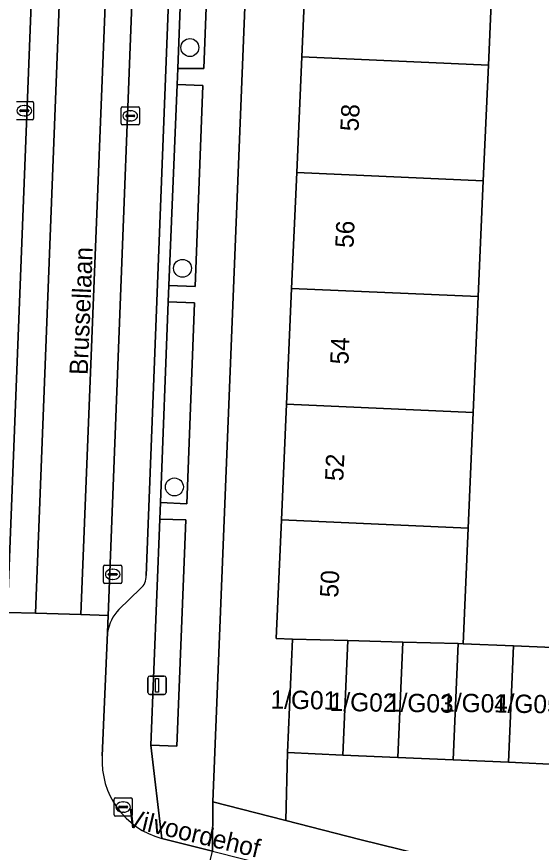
# Model space of a CAD drawing. Extents: x 160732 to 162107, y 387428 to 388479.
# Drawn here: x 161780.73 to 161809.4, y 388002.74 to 388047.91 of the extents above; entities that cross this region are included whole.
import ezdxf

# ---------------------------------------------------------------- set-up
doc = ezdxf.new("R2010")
doc.units = 0
for name, color, linetype in [('IMGEO_Boom', 7, 'Continuous'), ('IMGEO_Erf', 7, 'Continuous'), ('IMGEO_Groenvoorziening', 7, 'Continuous'), ('IMGEO_Kolk', 7, 'Continuous'), ('IMGEO_Lichtmast', 7, 'Continuous'), ('IMGEO_Openbare_ruimte_label', 7, 'Continuous'), ('IMGEO_Pand', 7, 'Continuous'), ('IMGEO_Pand_nummerreeks', 7, 'Continuous'), ('IMGEO_Parkeervlak_open', 7, 'Continuous'), ('IMGEO_Rijbaan_lokaal_gesloten', 7, 'Continuous'), ('IMGEO_Rijbaan_lokaal_open', 7, 'Continuous'), ('IMGEO_Voetpad_open', 7, 'Continuous')]:
    doc.layers.add(name, color=color, linetype=linetype)

msp = doc.modelspace()

# ---------------------------------------------------------------- linework, layer by layer
at = {"layer": 'IMGEO_Boom'}
for centre in [(161790.199, 388046.213), (161789.797, 388034.157), (161789.354, 388022.217)]:
    msp.add_circle(centre, 0.489, dxfattribs=at)
at = {"layer": 'IMGEO_Erf'}
for points in [[(161793.791, 388062.906), (161791.453, 388005.02), (161795.375, 388004.014), (161795.445, 388003.996), (161795.534, 388007.706), (161795.805, 388013.904), (161794.921, 388013.942), (161795.204, 388020.412), (161795.48, 388026.735), (161795.756, 388033.059), (161796.033, 388039.383), (161796.309, 388045.706), (161796.585, 388052.031)], [(161806.782, 388051.586), (161806.505, 388045.261), (161806.229, 388038.937), (161805.952, 388032.613), (161805.676, 388026.29), (161805.4, 388019.966), (161805.124, 388013.655), (161807.873, 388013.535), (161810.888, 388013.403)]]:
    msp.add_lwpolyline(points, dxfattribs=at)
at = {"layer": 'IMGEO_Groenvoorziening'}
for points in [[(161790.96, 388045.063), (161791.388, 388056.028), (161789.963, 388056.061), (161789.536, 388045.067)], [(161789.053, 388033.211), (161790.495, 388033.165), (161790.903, 388044.149), (161789.503, 388044.195)], [(161790.025, 388021.299), (161790.453, 388032.279), (161789.015, 388032.329), (161788.6, 388021.365)], [(161788.07, 388008.12), (161789.484, 388008.054), (161789.977, 388020.415), (161788.56, 388020.463)]]:
    msp.add_lwpolyline(points, close=True, dxfattribs=at)
at = {"layer": 'IMGEO_Kolk'}
for p, q in [((161780.731, 388043.264), (161781.583, 388043.264)), ((161780.958, 388042.807), (161781.356, 388042.807)), ((161781.144, 388043.044), (161781.169, 388043.044)), ((161781.657, 388043.19), (161781.657, 388042.338)), ((161786.442, 388042.059), (161786.442, 388042.911)), ((161786.517, 388042.985), (161787.369, 388042.985)), ((161787.443, 388042.911), (161787.443, 388042.059)), ((161780.915, 388042.758), (161780.915, 388042.77)), ((161781.353, 388042.721), (161780.955, 388042.721)), ((161781.167, 388042.484), (161781.142, 388042.484)), ((161781.399, 388042.77), (161781.399, 388042.758)), ((161786.701, 388042.479), (161786.701, 388042.491)), ((161787.139, 388042.442), (161786.741, 388042.442)), ((161786.744, 388042.528), (161787.142, 388042.528)), ((161786.93, 388042.765), (161786.955, 388042.765)), ((161787.185, 388042.491), (161787.185, 388042.479)), ((161781.583, 388042.264), (161780.731, 388042.264)), ((161787.369, 388041.985), (161786.517, 388041.985)), ((161786.953, 388042.205), (161786.928, 388042.205)), ((161785.483, 388017.015), (161785.483, 388017.867)), ((161785.558, 388017.941), (161786.41, 388017.941)), ((161785.971, 388017.721), (161785.996, 388017.721)), ((161786.484, 388017.867), (161786.484, 388017.015)), ((161785.742, 388017.435), (161785.742, 388017.447)), ((161786.18, 388017.398), (161785.782, 388017.398)), ((161785.785, 388017.484), (161786.183, 388017.484)), ((161785.994, 388017.161), (161785.969, 388017.161)), ((161786.226, 388017.447), (161786.226, 388017.435)), ((161786.41, 388016.941), (161785.558, 388016.941)), ((161786.055, 388004.306), (161786.055, 388005.158)), ((161786.13, 388005.232), (161786.982, 388005.232)), ((161786.543, 388005.012), (161786.568, 388005.012)), ((161787.056, 388005.158), (161787.056, 388004.306)), ((161786.314, 388004.726), (161786.314, 388004.738)), ((161786.752, 388004.689), (161786.354, 388004.689)), ((161786.357, 388004.775), (161786.755, 388004.775)), ((161786.566, 388004.452), (161786.541, 388004.452)), ((161786.798, 388004.738), (161786.798, 388004.726)), ((161786.982, 388004.232), (161786.13, 388004.232))]:
    msp.add_line(p, q, dxfattribs=at)
for points in [[(161780.731, 388043.264), (161781.583, 388043.264)], [(161781.657, 388043.19), (161781.657, 388042.338)], [(161786.442, 388042.059), (161786.442, 388042.911)], [(161786.517, 388042.985), (161787.369, 388042.985)], [(161787.443, 388042.911), (161787.443, 388042.059)], [(161781.583, 388042.264), (161780.731, 388042.264)], [(161787.369, 388041.985), (161786.517, 388041.985)], [(161785.483, 388017.015), (161785.483, 388017.867)], [(161785.558, 388017.941), (161786.41, 388017.941)], [(161786.484, 388017.867), (161786.484, 388017.015)], [(161786.41, 388016.941), (161785.558, 388016.941)], [(161786.055, 388004.306), (161786.055, 388005.158)], [(161786.13, 388005.232), (161786.982, 388005.232)], [(161787.056, 388005.158), (161787.056, 388004.306)], [(161786.982, 388004.232), (161786.13, 388004.232)]]:
    msp.add_lwpolyline(points, dxfattribs=at)
for centre, radius, start, end in [((161781.581, 388043.188), 0.0765, 1.552, 88.448), ((161781.581, 388043.188), 0.0765, 1.552, 88.448), ((161780.955, 388042.767), 0.0403, 85.8775, 175.7526), ((161781.36, 388042.769), 0.0386, 1.7309, 96.639), ((161786.519, 388042.909), 0.0765, 91.552, 178.448), ((161786.519, 388042.909), 0.0765, 91.552, 178.448), ((161787.367, 388042.909), 0.0765, 1.552, 88.448), ((161787.367, 388042.909), 0.0765, 1.552, 88.448), ((161780.952, 388042.757), 0.0366, 178.938, 274.7102), ((161781.356, 388042.764), 0.043, 264.8664, 352.4533), ((161786.741, 388042.488), 0.0403, 85.8775, 175.7526), ((161786.738, 388042.478), 0.0366, 178.938, 274.7102), ((161787.142, 388042.485), 0.043, 264.8664, 352.4533), ((161787.146, 388042.49), 0.0386, 1.7309, 96.639), ((161781.581, 388042.34), 0.0765, 271.552, 358.448), ((161781.581, 388042.34), 0.0765, 271.552, 358.448), ((161786.519, 388042.061), 0.0765, 181.552, 268.448), ((161786.519, 388042.061), 0.0765, 181.552, 268.448), ((161787.367, 388042.061), 0.0765, 271.552, 358.448), ((161787.367, 388042.061), 0.0765, 271.552, 358.448), ((161785.56, 388017.865), 0.0765, 91.552, 178.448), ((161785.56, 388017.865), 0.0765, 91.552, 178.448), ((161786.408, 388017.865), 0.0765, 1.552, 88.448), ((161786.408, 388017.865), 0.0765, 1.552, 88.448), ((161785.782, 388017.444), 0.0403, 85.8775, 175.7526), ((161785.779, 388017.434), 0.0366, 178.938, 274.7102), ((161786.183, 388017.441), 0.043, 264.8664, 352.4533), ((161786.187, 388017.446), 0.0386, 1.7309, 96.639), ((161785.56, 388017.017), 0.0765, 181.552, 268.448), ((161785.56, 388017.017), 0.0765, 181.552, 268.448), ((161786.408, 388017.017), 0.0765, 271.552, 358.448), ((161786.408, 388017.017), 0.0765, 271.552, 358.448), ((161786.132, 388005.156), 0.0765, 91.552, 178.448), ((161786.132, 388005.156), 0.0765, 91.552, 178.448), ((161786.98, 388005.156), 0.0765, 1.552, 88.448), ((161786.98, 388005.156), 0.0765, 1.552, 88.448), ((161786.354, 388004.735), 0.0403, 85.8775, 175.7526), ((161786.351, 388004.725), 0.0366, 178.938, 274.7102), ((161786.755, 388004.732), 0.043, 264.8664, 352.4533), ((161786.759, 388004.737), 0.0386, 1.7309, 96.639), ((161786.132, 388004.308), 0.0765, 181.552, 268.448), ((161786.132, 388004.308), 0.0765, 181.552, 268.448), ((161786.98, 388004.308), 0.0765, 271.552, 358.448), ((161786.98, 388004.308), 0.0765, 271.552, 358.448)]:
    msp.add_arc(centre, radius, start, end, dxfattribs=at)
for centre, major_axis, ratio, start_param, end_param in [((161781.143, 388042.764), (-0.387, 0.002), 0.722429, 4.712389, 7.853982), ((161781.168, 388042.764), (-0.39, 0.002), 0.717154, 1.570796, 4.712389), ((161786.929, 388042.485), (-0.387, 0.002), 0.722429, 4.712389, 7.853982), ((161786.954, 388042.485), (-0.39, 0.002), 0.717154, 1.570796, 4.712389), ((161785.97, 388017.441), (-0.387, 0.002), 0.722429, 4.712389, 7.853982), ((161785.995, 388017.441), (-0.39, 0.002), 0.717154, 1.570796, 4.712389), ((161786.542, 388004.732), (-0.387, 0.002), 0.722429, 4.712389, 7.853982), ((161786.567, 388004.732), (-0.39, 0.002), 0.717154, 1.570796, 4.712389)]:
    msp.add_ellipse(centre, major_axis=major_axis, ratio=ratio, start_param=start_param, end_param=end_param, dxfattribs=at)
at = {"layer": 'IMGEO_Lichtmast'}
for p, q in [((161787.91, 388010.987), (161787.91, 388011.787)), ((161787.91, 388011.787), (161787.91, 388010.987)), ((161788.01, 388011.887), (161788.8, 388011.887)), ((161788.8, 388011.887), (161788.01, 388011.887)), ((161788.9, 388011.787), (161788.9, 388010.987)), ((161788.9, 388010.987), (161788.9, 388011.787)), ((161788.8, 388010.887), (161788.01, 388010.887)), ((161788.01, 388010.887), (161788.8, 388010.887))]:
    msp.add_line(p, q, dxfattribs=at)
msp.add_lwpolyline([(161788.33, 388011.762), (161788.48, 388011.762), (161788.48, 388011.012), (161788.33, 388011.012), (161788.33, 388011.762)], dxfattribs=at)
for centre, start, end in [((161788.01, 388011.787), 90, 180), ((161788.01, 388011.787), 90, 180), ((161788.8, 388011.787), 0, 90), ((161788.8, 388011.787), 360, 90), ((161788.01, 388010.987), 180, 270), ((161788.01, 388010.987), 180, 270), ((161788.8, 388010.987), 270, 0), ((161788.8, 388010.987), 270, 0)]:
    msp.add_arc(centre, 0.1, start, end, dxfattribs=at)
at = {"layer": 'IMGEO_Pand'}
for points in [[(161796.585, 388052.031), (161796.309, 388045.706), (161806.505, 388045.261), (161806.782, 388051.586)], [(161806.229, 388038.937), (161806.505, 388045.261), (161796.309, 388045.706), (161796.033, 388039.383)], [(161805.952, 388032.613), (161806.229, 388038.937), (161796.033, 388039.383), (161795.756, 388033.059)], [(161795.756, 388033.059), (161795.48, 388026.735), (161805.676, 388026.29), (161805.952, 388032.613)], [(161805.4, 388019.966), (161805.676, 388026.29), (161795.48, 388026.735), (161795.204, 388020.412)], [(161805.124, 388013.655), (161805.4, 388019.966), (161795.204, 388020.412), (161794.921, 388013.942), (161795.805, 388013.904), (161798.823, 388013.823), (161801.84, 388013.743), (161804.858, 388013.662)], [(161798.549, 388007.574), (161798.823, 388013.823), (161795.805, 388013.904), (161795.534, 388007.706)], [(161801.565, 388007.442), (161801.84, 388013.743), (161798.823, 388013.823), (161798.549, 388007.574)], [(161804.58, 388007.31), (161804.858, 388013.662), (161801.84, 388013.743), (161801.565, 388007.442)], [(161807.595, 388007.179), (161807.873, 388013.535), (161805.124, 388013.655), (161804.858, 388013.662), (161804.58, 388007.31)], [(161810.61, 388007.047), (161810.888, 388013.403), (161807.873, 388013.535), (161807.595, 388007.179)]]:
    msp.add_lwpolyline(points, close=True, dxfattribs=at)
at = {"layer": 'IMGEO_Parkeervlak_open'}
for points in [[(161780.233, 388015.556), (161782.224, 388066.272)], [(161787.654, 388064.619), (161785.74, 388015.2), (161785.704, 388014.27)], [(161787.818, 388017.378), (161789.52, 388061.4)], [(161786.323, 388015.529), (161787.5, 388016.664)]]:
    msp.add_lwpolyline(points, dxfattribs=at)
for centre, radius, start, end in [((161786.921, 388017.35), 0.898, 310.1799, 1.8058), ((161787.95, 388013.947), 2.269, 135.8138, 171.8232)]:
    msp.add_arc(centre, radius, start, end, dxfattribs=at)
at = {"layer": 'IMGEO_Rijbaan_lokaal_gesloten'}
for points in [[(161782.228, 388066.386), (161782.224, 388066.272), (161780.233, 388015.556), (161780.226, 388015.365), (161781.771, 388015.325), (161783.76, 388066.306)], [(161787.728, 388066.097), (161783.76, 388066.306), (161781.771, 388015.325), (161784.247, 388015.257), (161786.271, 388065.871), (161787.714, 388065.813)], [(161787.714, 388065.813), (161786.271, 388065.871), (161784.247, 388015.257), (161785.74, 388015.2), (161787.654, 388064.619)]]:
    msp.add_lwpolyline(points, close=True, dxfattribs=at)
for points in [[(161785.414, 388007.524), (161785.704, 388014.27), (161785.74, 388015.2), (161784.247, 388015.257), (161781.771, 388015.325), (161780.226, 388015.365), (161780.129, 388012.872)], [(161789.4, 387997.574), (161790.241, 387997.367), (161791.432, 388002.329), (161788.663, 388003.024)]]:
    msp.add_lwpolyline(points, dxfattribs=at)
msp.add_arc((161789.765, 388007.242), 4.36, 176.2935, 255.365, dxfattribs=at)
at = {"layer": 'IMGEO_Rijbaan_lokaal_open'}
msp.add_lwpolyline([(161818.194, 388006.715), (161818.194, 388006.724), (161816.641, 388006.783), (161813.626, 388006.915), (161810.61, 388007.047), (161807.595, 388007.179), (161804.58, 388007.31), (161801.565, 388007.442), (161798.549, 388007.574), (161795.534, 388007.706), (161795.445, 388003.996), (161799.482, 388002.961), (161811.548, 388000), (161817.854, 387998.478), (161818.003, 388001.956)], close=True, dxfattribs=at)
at = {"layer": 'IMGEO_Voetpad_open'}
for points in [[(161788.56, 388020.463), (161788.6, 388021.365), (161789.015, 388032.329), (161789.053, 388033.211), (161789.503, 388044.195), (161789.536, 388045.067), (161789.963, 388056.061), (161789.986, 388056.974), (161790.31, 388065.454), (161787.714, 388065.813), (161787.654, 388064.619)], [(161789.52, 388061.4), (161787.818, 388017.378)], [(161788.663, 388003.024), (161788.07, 388008.12), (161788.56, 388020.463)], [(161787.5, 388016.664), (161786.323, 388015.529)], [(161785.704, 388014.27), (161785.414, 388007.524)], [(161811.548, 388000), (161799.482, 388002.961), (161795.445, 388003.996), (161795.375, 388004.014), (161791.453, 388005.02), (161791.432, 388002.329), (161796.331, 388001.094), (161800.5, 388000), (161802.512, 387999.513), (161802.634, 388000), (161821.506, 387995.426)]]:
    msp.add_lwpolyline(points, dxfattribs=at)
msp.add_lwpolyline([(161793.791, 388062.906), (161791.75, 388065.426), (161791.423, 388056.907), (161789.986, 388056.974), (161789.963, 388056.061), (161791.388, 388056.028), (161790.96, 388045.063), (161789.536, 388045.067), (161789.503, 388044.195), (161790.903, 388044.149), (161790.495, 388033.165), (161789.053, 388033.211), (161789.015, 388032.329), (161790.453, 388032.279), (161790.025, 388021.299), (161788.6, 388021.365), (161788.56, 388020.463), (161789.977, 388020.415), (161789.484, 388008.054), (161788.07, 388008.12), (161788.663, 388003.024), (161791.432, 388002.329), (161791.453, 388005.02)], close=True, dxfattribs=at)
for centre, radius, start, end in [((161786.921, 388017.35), 0.898, 310.1799, 1.8058), ((161787.95, 388013.947), 2.269, 135.8138, 171.8232), ((161789.765, 388007.242), 4.36, 176.2935, 255.365)]:
    msp.add_arc(centre, radius, start, end, dxfattribs=at)

# ---------------------------------------------------------------- texts
at = {"layer": 'IMGEO_Openbare_ruimte_label'}
for s, rotation, p in [('Brussellaan', 87.6498, (161784.615, 388028.319)), ('Vilvoordehof', 346.5332, (161786.665, 388003.688))]:
    msp.add_text(s, height=1, rotation=rotation, dxfattribs=at).set_placement(p)
at = {"layer": 'IMGEO_Pand_nummerreeks'}
for s, rotation, p in [('58', 87.4982, (161799.413, 388041.623)), ('56', 87.4982, (161799.135, 388035.254)), ('54', 87.4982, (161798.857, 388028.888)), ('52', 87.4982, (161798.578, 388022.519)), ('50', 87.4982, (161798.3, 388016.159)), ('1/G01', 358.9621, (161794.599, 388010.117)), ('1/G02', 358.9621, (161797.831, 388009.99)), ('1/G03', 358.9621, (161800.956, 388009.946)), ('1/G04', 358.9621, (161803.922, 388009.946)), ('1/G05', 358.9621, (161806.801, 388009.902))]:
    msp.add_text(s, height=1, rotation=rotation, dxfattribs=at).set_placement(p)

doc.saveas('drawing.dxf')
